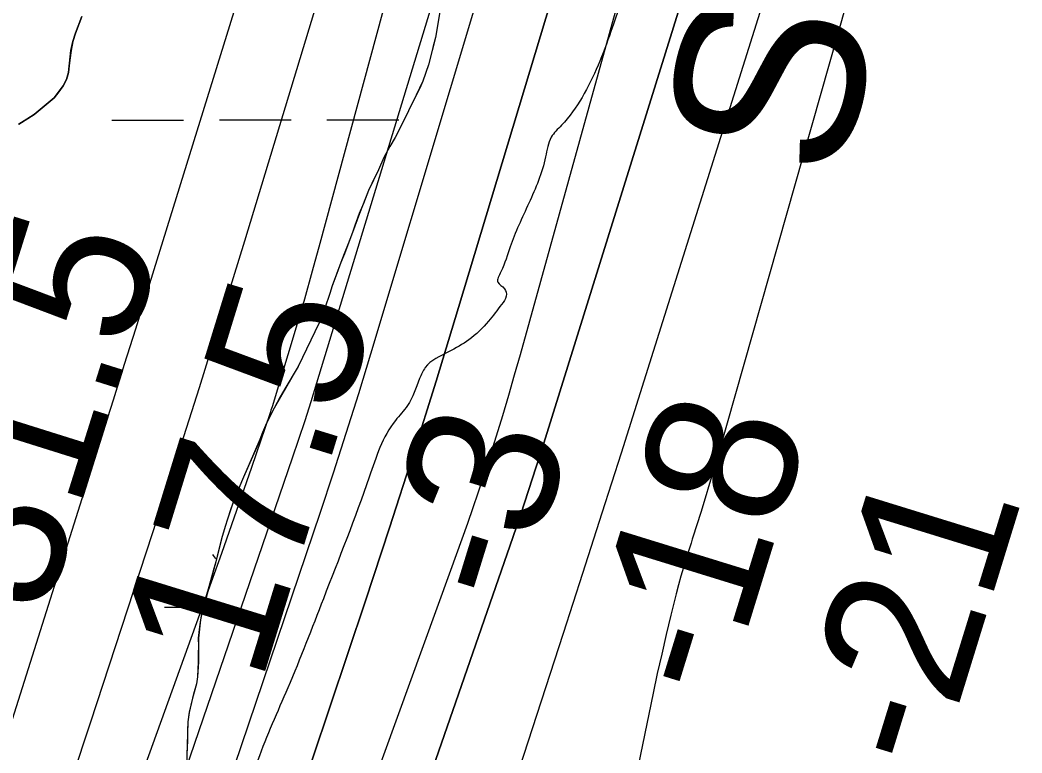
# Model space of a CAD drawing. Extents: x 3297716 to 3335574, y 688621 to 713991.
# Drawn here: x 3321239.9 to 3321686.8, y 698129.4 to 698456.2 of the extents above; entities that cross this region are included whole.
import ezdxf

# ---------------------------------------------------------------- set-up
doc = ezdxf.new("R2010")
doc.units = 0
for name, color, linetype in [('V-RIVR-EDGE', 7, 'Continuous'), ('V-RIVR-IDEN', 7, 'Continuous'), ('V-RIVR-RANG', 7, 'Continuous'), ('V-SITE-VEGE', 7, 'Continuous'), ('V-TOPO-DPTH', 7, 'Continuous'), ('V-TOPO-MAJR', 7, 'Continuous'), ('V-TOPO-MINR', 7, 'Continuous'), ('V-TOPO-SHOR', 7, 'Continuous'), ('V-TOPO-WATR', 7, 'Continuous'), ('V-WETL-SWMP', 7, 'Continuous')]:
    doc.layers.add(name, color=color, linetype=linetype)

msp = doc.modelspace()

# ---------------------------------------------------------------- linework, layer by layer
at = {"layer": 'V-RIVR-EDGE'}
msp.add_spline([(3321618.45, 701061.3), (3321639.17, 701040.92), (3321661.92, 701020.55), (3321674.32, 701007.67), (3321694.16, 700986.07), (3321717.72, 700957.41), (3321720.61, 700953.26), (3321724.75, 700950.76), (3321726.82, 700949.51), (3321730.12, 700946.19), (3321742.93, 700927.09), (3321753.65, 700905.93), (3321756.11, 700893.9), (3321759.81, 700884.36), (3321768.06, 700867.34), (3321776.73, 700853.23), (3321786.64, 700837.46), (3321794.49, 700827.9), (3321804.41, 700817.1), (3321812.69, 700810.04), (3321821.8, 700809.18), (3321830.09, 700806.68), (3321833.39, 700803.77), (3321835.87, 700798.79), (3321840.83, 700792.97), (3321849.52, 700787.56), (3321852, 700783.83), (3321866.46, 700765.14), (3321875.54, 700751.02), (3321880.08, 700741.06), (3321885.01, 700725.72), (3321889.55, 700717), (3321895.75, 700710.35), (3321901.94, 700699.15), (3321908.12, 700684.63), (3321912.22, 700664.31), (3321919.16, 700623.67), (3321922, 700598.79), (3321922.33, 700564.8), (3321921.8, 700517.55), (3321919.28, 700502.22), (3321912.99, 700476.13), (3321905.84, 700433.04), (3321899.49, 700379.59), (3321893.61, 700348.1), (3321887.31, 700316.2), (3321880.2, 700288.86), (3321874.74, 700259.03), (3321869.25, 700218.84), (3321863.73, 700164.56), (3321860.77, 700141.35), (3321859.51, 700133.9), (3321857.38, 700109.86), (3321857.72, 700080.85), (3321854.3, 700038.58), (3321847.95, 699987.61), (3321847.83, 699937.46), (3321848.6, 699913.83), (3321849.33, 699873.21), (3321853.78, 699830.51), (3321854.96, 699803.15), (3321853.26, 699786.99), (3321851.54, 699762.54), (3321847.36, 699747.63), (3321844.45, 699743.9), (3321843.17, 699728.57), (3321839.41, 699718.22), (3321831.1, 699708.71), (3321827.36, 699705.81), (3321826.94, 699701.67), (3321826.9, 699687.16), (3321823.15, 699678.88), (3321813.6, 699670.62), (3321798.66, 699664.44), (3321785.76, 699644.16), (3321779.93, 699632.57), (3321773.21, 699598.6), (3321768.1, 699540.58), (3321765.15, 699519.86), (3321762.59, 699492.93), (3321757.53, 699458.54), (3321751.27, 699439.49), (3321741.26, 699415.47), (3321732.08, 699391.04), (3321722.08, 699368.27), (3321716.24, 699354.61), (3321712.46, 699334.72), (3321711.17, 699313.17), (3321708.16, 699269.24), (3321710.2, 699258.88), (3321713.08, 699250.99), (3321718.86, 699240.62), (3321727.54, 699231.89), (3321733.75, 699226.9), (3321735.8, 699219.85), (3321729.5, 699186.29), (3321720.32, 699159.37), (3321709.07, 699134.53), (3321700.31, 699115.49), (3321685.36, 699100.6), (3321679.12, 699094.4), (3321674.96, 699087.37), (3321674.54, 699083.64), (3321670.34, 699063.75), (3321660.32, 699031.86), (3321651.17, 699018.62), (3321638.28, 699002.49), (3321632.02, 698987.58), (3321625.76, 698968.12), (3321619.46, 698936.22), (3321615.66, 698908.04), (3321607.29, 698875.32), (3321593.49, 698825.61), (3321583.49, 698805.33), (3321580.14, 698792.07), (3321580.11, 698777.57), (3321580.08, 698768.03), (3321572.16, 698748.16), (3321567.94, 698717.91), (3321559.1, 698663.64), (3321555.74, 698647.06), (3321554.07, 698638.36), (3321550.73, 698631.74), (3321551.53, 698617.65), (3321548.59, 698601.9), (3321548.13, 698586.15), (3321543.97, 698577.46), (3321538.14, 698566.28), (3321534.37, 698551.37), (3321535.17, 698541.42), (3321533.49, 698532.72), (3321521.4, 698502.08), (3321503.45, 698451.14), (3321490.53, 698421.75), (3321481.38, 698409.33), (3321476.81, 698403.96), (3321474.3, 698395.26), (3321466.79, 698374.55), (3321458.45, 698355.09), (3321454.28, 698343.91), (3321453.02, 698339.36), (3321455.92, 698336.45), (3321456.74, 698333.13), (3321454.65, 698329.4), (3321448.83, 698321.96), (3321440.11, 698313.69), (3321430.98, 698308.32), (3321420.6, 698301.3), (3321418.1, 698296.34), (3321412.68, 698284.33), (3321407.28, 698277.71), (3321395.61, 698252.46), (3321375.16, 698198.21), (3321359.31, 698158.46), (3321345.97, 698126.16), (3321337.19, 698093.85), (3321334.25, 698078.94), (3321334.23, 698070.24), (3321336.69, 698059.45), (3321328.74, 698032.12), (3321314.56, 697996.09), (3321306.62, 697968.76), (3321301.21, 697958.41), (3321293.31, 697951.38), (3321284.15, 697933.99), (3321274.57, 697915.37), (3321271.23, 697904.6), (3321272.45, 697893.82), (3321272.42, 697881.8), (3321266.57, 697862.33), (3321256.95, 697828.37), (3321254.44, 697817.6), (3321249.85, 697808.08), (3321241.51, 697787.79), (3321233.61, 697774.54), (3321226.53, 697762.13), (3321220.27, 697745.56), (3321216.1, 697733.97), (3321215.67, 697727.34), (3321217.73, 697725.67), (3321219.8, 697723.6), (3321219.37, 697718.62), (3321208.12, 697691.71), (3321197.7, 697668.11), (3321194.79, 697666.04), (3321191.06, 697666.05), (3321191.45, 697656.52), (3321188.95, 697651.55), (3321185.63, 697649.07), (3321180.24, 697647.84), (3321181.04, 697635.82), (3321179.37, 697630.85), (3321174.8, 697625.89), (3321172.29, 697619.26), (3321170.2, 697612.22), (3321164.33, 697585.71), (3321162.65, 697577.01), (3321158.92, 697575.78), (3321154.35, 697570.81), (3321148.51, 697557.56), (3321144.77, 697550.53), (3321143.91, 697539.34), (3321140.58, 697535.62), (3321134.77, 697529.41), (3321132.68, 697525.27), (3321128.5, 697509.53), (3321122.64, 697486.75), (3321103.06, 697447.42), (3321100.98, 697441.63), (3321100.95, 697432.92), (3321091.79, 697415.12), (3321084.3, 697404.36), (3321071.4, 697382.01), (3321064.34, 697376.64), (3321056.87, 697372.93), (3321048.14, 697363.42), (3321041.07, 697351), (3321031.9, 697332.37), (3321023.56, 697312.08), (3321015.63, 697288.06), (3321006.43, 697254.51), (3320994.76, 697229.67), (3320983.51, 697207.32), (3320979.36, 697203.6), (3320975.6, 697193.66), (3320968.09, 697172.54), (3320962.64, 697145.61), (3320955.95, 697122.42), (3320943.84, 697086.8), (3320940.48, 697069.4), (3320936.31, 697061.12), (3320926.34, 697048.71), (3320920.93, 697043.34), (3320909.64, 697002.33), (3320899.61, 696969.2), (3320887.51, 696935.24), (3320880.84, 696920.33), (3320879.58, 696912.46), (3320883.28, 696900.43), (3320882.85, 696894.63), (3320876.18, 696878.07), (3320871.56, 696854.04), (3320866.95, 696835.81), (3320859.86, 696815.94), (3320857.35, 696806.82), (3320853.17, 696794.4), (3320849.83, 696784.46), (3320847.3, 696766.64), (3320843.13, 696755.46), (3320836.06, 696746.78), (3320830.23, 696736.43), (3320825.62, 696714.06), (3320819.78, 696699.98), (3320814.39, 696700.82), (3320813.53, 696688.39), (3320798.51, 696648.22), (3320788.51, 696625.45), (3320782.7, 696621.73), (3320776.44, 696606.83), (3320773.11, 696599.38), (3320766.05, 696592.76), (3320752.32, 696573.31), (3320739.41, 696550.14), (3320720.25, 696512.05), (3320700.68, 696473.55), (3320668.58, 696401.51), (3320646.49, 696351.83), (3320619.82, 696291.38), (3320606.9, 696264.05), (3320587.72, 696216.85), (3320576.88, 696191.59), (3320559.79, 696152.26), (3320552.68, 696128.24), (3320546.41, 696106.29), (3320536.39, 696076.47), (3320526.77, 696040.43), (3320506.73, 695984.11), (3320462.47, 695850.34), (3320450.34, 695806.02), (3320441.99, 695784.08), (3320420.24, 695702.06), (3320413.95, 695672.23), (3320409.31, 695639.92), (3320408.02, 695624.17), (3320406.74, 695608.42), (3320408.37, 695594.32), (3320410.83, 695583.96), (3320416.18, 695571.92), (3320421.98, 695567.35), (3320430.26, 695563.18), (3320436.88, 695558.19), (3320439.76, 695552.38), (3320445.95, 695539.93), (3320448.82, 695529.15), (3320449.62, 695514.64), (3320448.35, 695507.18), (3320445.85, 695499.32), (3320439.61, 695490.63), (3320432.95, 695478.62), (3320425.04, 695464.14), (3320423.36, 695454.61), (3320416.68, 695438.87), (3320407.94, 695423.56), (3320400.05, 695416.95), (3320392.16, 695411.99), (3320377.64, 695405.4), (3320369.77, 695408.32), (3320357.76, 695410.42), (3320346.57, 695411.28), (3320320.43, 695400.15), (3320298.01, 695386.53), (3320249, 695343.13), (3320201.63, 695295.58), (3320188.34, 695286.49), (3320177.97, 695282.37), (3320168.43, 695279.5), (3320163.44, 695274.95), (3320158.02, 695258.8), (3320150.48, 695228.14), (3320140.07, 695207.45), (3320125.48, 695174.32), (3320115.05, 695149.48), (3320110.04, 695134.99), (3320108.37, 695129.6), (3320108.36, 695125.87), (3320112.48, 695115.91), (3320113.71, 695108.45), (3320113.28, 695102.65), (3320106.62, 695091.47), (3320104.12, 695086.92), (3320100.38, 695081.54), (3320098.3, 695077.82), (3320098.29, 695074.91), (3320104.89, 695063.71), (3320105.7, 695055.41), (3320108.15, 695041.32), (3320112.69, 695030.11), (3320122.19, 695016.41), (3320128.39, 695010.18), (3320133.76, 695004.36), (3320135.82, 694999.39), (3320135.81, 694993.17), (3320132.46, 694981.16), (3320110.39, 694941.42), (3320095, 694917.83), (3320080.04, 694902.95), (3320068.41, 694893.44), (3320055.95, 694881.45), (3320033.07, 694848.77), (3319991.89, 694787.94), (3319966.93, 694752.36), (3319939.88, 694710.15), (3319919.91, 694678.69), (3319900.35, 694647.24), (3319884.95, 694618.27), (3319831.21, 694511.88), (3319802.89, 694453.92), (3319782.47, 694411.28), (3319716.3, 694301.19), (3319680.91, 694240.35), (3319651.35, 694187.37), (3319580.16, 694059.05), (3319556.78, 694017.46)], degree=3, dxfattribs=at)
at = {"layer": 'V-SITE-VEGE'}
for points in [[(3321427.26, 698460.83), (3321425.14, 698448.43), (3321422.04, 698436.29), (3321419.53, 698428.93), (3321418.14, 698425.91), (3321414.48, 698418.63), (3321411.77, 698412.86), (3321407.15, 698403.89), (3321404.79, 698399.8), (3321402.17, 698394.92), (3321399.73, 698389.5), (3321395.29, 698380.27), (3321391.21, 698369.97), (3321388.17, 698361.46), (3321384.52, 698351.97), (3321382.96, 698348.15), (3321379.15, 698337.69)], [(3321239.27, 698409.81), (3321246.19, 698414.16), (3321255.15, 698421.59), (3321259.17, 698426.83), (3321260.63, 698429.65), (3321261.52, 698432.8), (3321262.61, 698442.65), (3321263.41, 698446.71), (3321264.62, 698450.44), (3321267.38, 698457.83)], [(3321379.15, 698337.69), (3321378.1, 698334.32), (3321375.85, 698327.75), (3321373.34, 698321.26), (3321363.89, 698301.81), (3321353.17, 698283.18), (3321349.86, 698276.52), (3321346.91, 698269.24), (3321339.51, 698252.47), (3321337.42, 698247.5), (3321334.81, 698240.76), (3321332.39, 698233.75), (3321331.35, 698230.47), (3321329.8, 698224.97), (3321327.22, 698214.69), (3321322.82, 698198.82), (3321321.35, 698193.95), (3321320.42, 698188.81), (3321319.42, 698180.57), (3321319.4, 698170.05), (3321319.01, 698163.32), (3321318.59, 698160.31), (3321316.78, 698153.84), (3321315.32, 698147.55), (3321314.73, 698143.3), (3321314.17, 698122.5)]]:
    msp.add_lwpolyline(points, dxfattribs=at)
at = {"layer": 'V-TOPO-DPTH'}
for points in [[(3321836.59, 699266.36), (3321551.23, 698262.42), (3321549.37, 698255.96), (3321547.46, 698249.52), (3321545.49, 698243.09), (3321543.49, 698236.67), (3321539.97, 698225.6), (3321539.69, 698224.72), (3321539.14, 698222.97), (3321538.86, 698222.09), (3321536.98, 698216.08), (3321535.79, 698212.19), (3321534.65, 698208.28), (3321533.59, 698204.35), (3321532.57, 698200.41), (3321530.21, 698190.95), (3321528.1, 698182.25), (3321526.06, 698173.54), (3321524.12, 698164.81), (3321522.26, 698156.06), (3321471.97, 697912.84), (3321453.34, 697827.59)], [(3321836.59, 699266.36), (3321551.23, 698262.42), (3321549.37, 698255.96), (3321547.46, 698249.52), (3321545.49, 698243.09), (3321543.49, 698236.67), (3321539.97, 698225.6), (3321539.69, 698224.72), (3321539.14, 698222.97), (3321538.86, 698222.09), (3321536.98, 698216.08), (3321535.79, 698212.19), (3321534.65, 698208.28), (3321533.59, 698204.35), (3321532.57, 698200.41), (3321530.21, 698190.95), (3321528.1, 698182.25), (3321526.06, 698173.54), (3321524.12, 698164.81), (3321522.26, 698156.06), (3321471.97, 697912.84), (3321453.34, 697827.59)], [(3321251.64, 697786.6), (3321280.03, 697865.53), (3321308.01, 697944.6), (3321335.39, 698023.88), (3321362.37, 698103.3), (3321393.9, 698197.32), (3321404.65, 698229.89), (3321415.2, 698262.52), (3321425.46, 698295.24), (3321435.51, 698328.03), (3321506.24, 698562.54), (3321544.84, 698692.22), (3321582.83, 698822.08), (3321619.88, 698952.21), (3321656.31, 699082.51)], [(3321251.64, 697786.6), (3321280.03, 697865.53), (3321308.01, 697944.6), (3321335.39, 698023.88), (3321362.37, 698103.3), (3321393.9, 698197.32), (3321404.65, 698229.89), (3321415.2, 698262.52), (3321425.46, 698295.24), (3321435.51, 698328.03), (3321506.24, 698562.54), (3321544.84, 698692.22), (3321582.83, 698822.08), (3321619.88, 698952.21), (3321656.31, 699082.51)], [(3321297.91, 697759.34), (3321459.61, 698225.45), (3321463.2, 698235.95), (3321466.72, 698246.48), (3321470.14, 698257.04), (3321473.49, 698267.62), (3321681.89, 698936.28), (3321701.31, 699000.56), (3321719.98, 699065.06)], [(3321719.98, 699065.06), (3321701.31, 699000.56), (3321681.89, 698936.28), (3321473.49, 698267.62), (3321470.14, 698257.04), (3321466.72, 698246.48), (3321463.2, 698235.95), (3321459.61, 698225.45), (3321297.91, 697759.34)], [(3321591.97, 699057.3), (3321557.43, 698926.51), (3321521.76, 698796.03), (3321484.36, 698666.04), (3321445.82, 698536.37), (3321372.13, 698294.35), (3321369.53, 698285.95), (3321366.86, 698277.57), (3321364.11, 698269.21), (3321361.3, 698260.88), (3321234.24, 697890.05), (3321210.69, 697821.93)]]:
    msp.add_lwpolyline(points, dxfattribs=at)
at = {"layer": 'V-TOPO-MAJR'}
msp.add_lwpolyline([(3321602.05, 699320.41), (3321296.24, 698334.3), (3321291.31, 698318.46), (3321286.36, 698302.62), (3321281.39, 698286.8), (3321276.4, 698270.98), (3321140.28, 697840.73)], dxfattribs=at)
at = {"layer": 'V-TOPO-MINR'}
for points in [[(3321639.73, 699336.99), (3321373.64, 698356.65), (3321370.2, 698344.19), (3321366.68, 698331.76), (3321363.04, 698319.36), (3321359.33, 698306.98), (3321352.27, 698283.84), (3321351.78, 698282.26), (3321351.52, 698281.47), (3321351.26, 698280.69), (3321343.06, 698256.67), (3321338.66, 698243.89), (3321334.21, 698231.13), (3321329.7, 698218.39), (3321325.14, 698205.67), (3321087.49, 697547.79)], [(3321738.55, 699301.03), (3321462.88, 698306.89), (3321460.32, 698297.82), (3321457.7, 698288.77), (3321454.99, 698279.74), (3321452.23, 698270.73), (3321446.91, 698253.66), (3321446.62, 698252.73), (3321446.3, 698251.81), (3321441.8, 698238.72), (3321439.38, 698231.72), (3321436.92, 698224.73), (3321434.44, 698217.75), (3321431.92, 698210.78), (3321179.81, 697516.92)], [(3321836.59, 699266.36), (3321551.23, 698262.42), (3321549.37, 698255.96), (3321547.46, 698249.52), (3321545.49, 698243.09), (3321543.49, 698236.67), (3321539.97, 698225.6), (3321539.69, 698224.72), (3321539.14, 698222.97), (3321538.86, 698222.09), (3321536.98, 698216.08), (3321535.79, 698212.19), (3321534.65, 698208.28), (3321533.59, 698204.35), (3321532.57, 698200.41), (3321530.21, 698190.95), (3321528.1, 698182.25), (3321526.06, 698173.54), (3321524.12, 698164.81), (3321522.26, 698156.06), (3321471.97, 697912.84), (3321453.34, 697827.59)], [(3321662.87, 699195.38), (3321396.2, 698307.2), (3321390.79, 698289.5), (3321385.25, 698271.84), (3321379.52, 698254.24), (3321373.67, 698236.68), (3321185, 697680.06)], [(3321559.35, 699105.21), (3321521.93, 698971.52), (3321483.83, 698838.03), (3321444.71, 698704.83), (3321404.91, 698571.83), (3321339.92, 698357.61), (3321329.88, 698324.91), (3321319.7, 698292.25), (3321309.31, 698259.66), (3321298.77, 698227.11), (3321271.28, 698143.15), (3321246.63, 698068.75), (3321221.62, 697994.46), (3321196.08, 697920.36), (3321170.18, 697846.38), (3321059.57, 697534.01)], [(3321761.57, 699091.82), (3321729.75, 698981.07), (3321697.28, 698870.51), (3321663.84, 698760.24), (3321629.74, 698650.17), (3321516.43, 698290.04), (3321507.94, 698263.16), (3321499.39, 698236.31), (3321490.76, 698209.47), (3321482.09, 698182.66), (3321433.06, 698031.82), (3321400.9, 697932.64), (3321368.83, 697833.43)], [(3321719.98, 699065.06), (3321701.31, 699000.56), (3321681.89, 698936.28), (3321473.49, 698267.62), (3321470.14, 698257.04), (3321466.72, 698246.48), (3321463.2, 698235.95), (3321459.61, 698225.45), (3321297.91, 697759.34)], [(3321591.97, 699057.3), (3321557.43, 698926.51), (3321521.76, 698796.03), (3321484.36, 698666.04), (3321445.82, 698536.37), (3321372.13, 698294.35), (3321369.53, 698285.95), (3321366.86, 698277.57), (3321364.11, 698269.21), (3321361.3, 698260.88), (3321234.24, 697890.05), (3321210.69, 697821.93)]]:
    msp.add_lwpolyline(points, dxfattribs=at)
at = {"layer": 'V-TOPO-SHOR'}
msp.add_lwpolyline([(3321267.38, 698457.83), (3321264.62, 698450.44), (3321263.41, 698446.71), (3321262.61, 698442.65), (3321262.22, 698439.42), (3321261.83, 698435.87), (3321261.52, 698432.8), (3321260.63, 698429.65), (3321259.17, 698426.83), (3321257.2, 698424.17), (3321255.15, 698421.59), (3321246.19, 698414.16), (3321242.89, 698412.07), (3321239.27, 698409.81)], dxfattribs=at)
at = {"layer": 'V-TOPO-WATR'}
msp.add_lwpolyline([(3321656.31, 699082.51), (3321619.88, 698952.21), (3321582.83, 698822.08), (3321544.84, 698692.22), (3321506.24, 698562.54), (3321435.51, 698328.03), (3321425.46, 698295.24), (3321415.2, 698262.52), (3321404.65, 698229.89), (3321393.9, 698197.32), (3321362.37, 698103.3), (3321335.39, 698023.88), (3321308.01, 697944.6), (3321280.03, 697865.53), (3321251.64, 697786.6)], dxfattribs=at)
at = {"layer": 'V-WETL-SWMP'}
for p, q in [((3321427.23, 698460.84), (3321426.22, 698454.55)), ((3321264.6, 698450.45), (3321267.36, 698457.83)), ((3321426.22, 698454.55), (3321425.11, 698448.44)), ((3321263.39, 698446.72), (3321264.6, 698450.45)), ((3321262.59, 698442.66), (3321263.39, 698446.72)), ((3321425.11, 698448.44), (3321423.99, 698443.92)), ((3321261.51, 698432.81), (3321262.59, 698442.66)), ((3321423.22, 698440.82), (3321422.02, 698436.3)), ((3321423.99, 698443.92), (3321423.22, 698440.82)), ((3321422.02, 698436.3), (3321420.72, 698432.4)), ((3321260.62, 698429.66), (3321261.51, 698432.81)), ((3321420.72, 698432.4), (3321419.5, 698428.94)), ((3321259.15, 698426.84), (3321260.62, 698429.66)), ((3321419.5, 698428.94), (3321418.11, 698425.92)), ((3321255.13, 698421.59), (3321259.15, 698426.84)), ((3321416.54, 698422.81), (3321414.45, 698418.64)), ((3321418.11, 698425.92), (3321416.54, 698422.81)), ((3321246.17, 698414.17), (3321255.13, 698421.59)), ((3321414.45, 698418.64), (3321411.75, 698412.87)), ((3321239.26, 698409.82), (3321246.17, 698414.17)), ((3321280.77, 698411.63), (3321312.77, 698411.66)), ((3321328.77, 698411.67), (3321360.77, 698411.7)), ((3321376.77, 698411.71), (3321408.77, 698411.74)), ((3321411.75, 698412.87), (3321407.12, 698403.9)), ((3321407.12, 698403.9), (3321404.76, 698399.81)), ((3321404.76, 698399.81), (3321402.14, 698394.93)), ((3321402.14, 698394.93), (3321399.71, 698389.51)), ((3321399.71, 698389.51), (3321398.05, 698386.14)), ((3321398.05, 698386.14), (3321395.26, 698380.28)), ((3321395.26, 698380.28), (3321393, 698374.42)), ((3321393, 698374.42), (3321391.18, 698369.99)), ((3321391.18, 698369.99), (3321389.27, 698364.67)), ((3321389.27, 698364.67), (3321388.14, 698361.47)), ((3321388.14, 698361.47), (3321386.23, 698356.5)), ((3321386.23, 698356.5), (3321384.5, 698351.98)), ((3321384.5, 698351.98), (3321382.93, 698348.16)), ((3321382.93, 698348.16), (3321381.72, 698344.88)), ((3321380.68, 698342.04), (3321379.11, 698337.7)), ((3321381.72, 698344.88), (3321380.68, 698342.04)), ((3321379.11, 698337.7), (3321378.08, 698334.33)), ((3321378.08, 698334.33), (3321375.82, 698327.77)), ((3321375.82, 698327.77), (3321373.31, 698321.27)), ((3321373.31, 698321.27), (3321363.86, 698301.82)), ((3321363.86, 698301.82), (3321358.04, 698291.81)), ((3321358.04, 698291.81), (3321355.94, 698288.16)), ((3321355.94, 698288.16), (3321353.15, 698283.19)), ((3321353.15, 698283.19), (3321351.23, 698279.28)), ((3321349.83, 698276.53), (3321348.09, 698272.27)), ((3321351.23, 698279.28), (3321349.83, 698276.53)), ((3321348.09, 698272.27), (3321346.88, 698269.25)), ((3321346.88, 698269.25), (3321342, 698258.25)), ((3321342, 698258.25), (3321339.48, 698252.48)), ((3321339.48, 698252.48), (3321337.39, 698247.51)), ((3321337.39, 698247.51), (3321335.83, 698243.61)), ((3321334.79, 698240.77), (3321333.75, 698237.84)), ((3321335.83, 698243.61), (3321334.79, 698240.77)), ((3321333.75, 698237.84), (3321332.36, 698233.76)), ((3321331.32, 698230.48), (3321329.77, 698224.98)), ((3321332.36, 698233.76), (3321331.32, 698230.48)), ((3321329.77, 698224.98), (3321328.39, 698219.67)), ((3321328.39, 698219.67), (3321327.19, 698214.7)), ((3321327.19, 698214.7), (3321326.33, 698211.69)), ((3321326.33, 698211.69), (3321325.29, 698207.88)), ((3321324.09, 698203.53), (3321322.79, 698198.84)), ((3321325.29, 698207.88), (3321324.09, 698203.53)), ((3321322.79, 698198.84), (3321321.32, 698193.96)), ((3321304.36, 698194.41), (3321321.46, 698194.42)), ((3321321.32, 698193.96), (3321320.39, 698188.82)), ((3321319.97, 698185.63), (3321319.39, 698180.59)), ((3321320.39, 698188.82), (3321319.97, 698185.63)), ((3321319.41, 698177.05), (3321319.35, 698173.68)), ((3321319.39, 698180.59), (3321319.41, 698177.05)), ((3321319.35, 698173.68), (3321319.37, 698170.06)), ((3321319.37, 698170.06), (3321319.22, 698166.78)), ((3321318.98, 698163.33), (3321318.56, 698160.32)), ((3321319.22, 698166.78), (3321318.98, 698163.33)), ((3321318.56, 698160.32), (3321317.61, 698156.77)), ((3321317.61, 698156.77), (3321316.75, 698153.85)), ((3321316.75, 698153.85), (3321315.29, 698147.56)), ((3321315.29, 698147.56), (3321314.7, 698143.31)), ((3321314.7, 698143.31), (3321314.55, 698139.32)), ((3321314.55, 698139.32), (3321314.5, 698134.81)), ((3321314.5, 698134.81), (3321314.27, 698129.41))]:
    msp.add_line(p, q, dxfattribs=at)
msp.add_arc((3321299.12, 698194.88), 35.25, 36.468, 40.8199, dxfattribs=at)

# ---------------------------------------------------------------- texts
at = {"layer": 'V-RIVR-IDEN'}
msp.add_text('September ', height=83, rotation=76.0554, dxfattribs=at).set_placement((3321605.53, 698382.88))
at = {"layer": 'V-RIVR-RANG'}
for s, rotation, p in [('31.5', 72.5683, (3321251.13, 698189.19)), ('17.5', 72.8487, (3321347.21, 698159.45)), ('-18', 72.8487, (3321553.96, 698151.16)), ('-3', 72.8487, (3321462.22, 698192.99)), ('-21', 72.8487, (3321648.74, 698119.17))]:
    msp.add_text(s, height=67, rotation=rotation, dxfattribs=at).set_placement(p)

doc.saveas('drawing.dxf')
